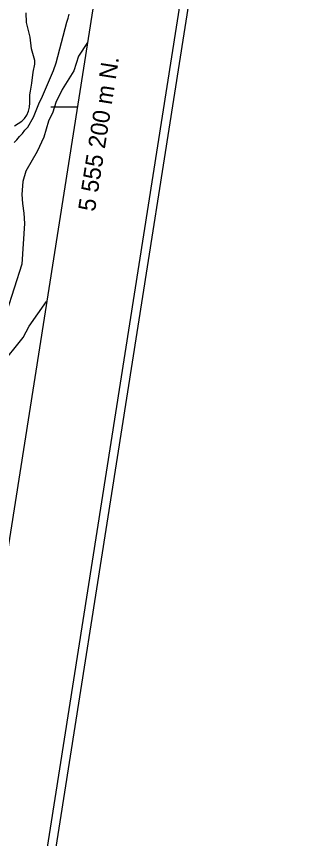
# Model space of a CAD drawing. Extents: x 282461 to 284471, y 5554090 to 5557646.
# Drawn here: x 284073.8 to 284142, y 5555029 to 5555221.1 of the extents above; entities that cross this region are included whole.
import ezdxf

# ---------------------------------------------------------------- set-up
doc = ezdxf.new("R2010")
doc.units = 0
for name, color, linetype in [('Niveau 1', 7, 'Continuous'), ('Niveau 2', 7, 'Continuous'), ('Niveau 4', 7, 'Continuous'), ('Niveau 60', 7, 'Continuous'), ('Niveau 61', 7, 'Continuous'), ('Niveau 7', 7, 'Continuous')]:
    doc.layers.add(name, color=color, linetype=linetype)

msp = doc.modelspace()

# ---------------------------------------------------------------- linework, layer by layer
at = {"layer": 'Niveau 1'}
msp.add_lwpolyline([(284064.48, 5555132.7), (284075.31, 5555146.07), (284076.76, 5555148.77), (284080.78, 5555154.48)], dxfattribs=at)
at = {"layer": 'Niveau 2'}
msp.add_lwpolyline([(284090.34, 5555215), (284088.24, 5555211.84), (284087.17, 5555208.43), (284084.45, 5555204.06), (284082.96, 5555201.02), (284082.25, 5555198.73), (284081.24, 5555196.67), (284080.15, 5555192.89), (284078.59, 5555189.55), (284076, 5555184.99), (284075.27, 5555182.53), (284075, 5555179.5), (284075.18, 5555177.41), (284075.52, 5555175.13), (284075.65, 5555172.73), (284075.03, 5555163.22), (284071.42, 5555151.99)], dxfattribs=at)
at = {"layer": 'Niveau 4'}
msp.add_lwpolyline([(284073.35, 5555195.54), (284075.01, 5555196.62), (284075.69, 5555197.29), (284076.21, 5555198.08), (284076.55, 5555198.99), (284076.79, 5555199.95), (284076.91, 5555200.92), (284076.92, 5555202.79), (284077.03, 5555203.69), (284077.38, 5555205.51), (284077.68, 5555208.11), (284078.09, 5555209.98), (284078.04, 5555210.83), (284077.26, 5555213.55), (284076.99, 5555216.27), (284076.32, 5555218.77), (284076.15, 5555219.73), (284076.05, 5555222)], dxfattribs=at)
at = {"layer": 'Niveau 60'}
for points in [[(283935.57, 5554089.71), (284458.46, 5557413.53), (282983.71, 5557645.53), (282460.81, 5554321.72), (283935.57, 5554089.71)], [(283933.91, 5554092), (284456.17, 5557411.87), (282985.38, 5557643.25), (282463.1, 5554323.39), (283933.91, 5554092)], [(282485.97, 5554340.04), (282921.22, 5557106.72), (284352.51, 5556881.56), (283917.27, 5554114.87), (282485.97, 5554340.04)]]:
    msp.add_lwpolyline(points, dxfattribs=at)
at = {"layer": 'Niveau 61'}
msp.add_lwpolyline([(284081.8, 5555200), (284087.88, 5555200)], dxfattribs=at)
at = {"layer": 'Niveau 7'}
for points in [[(284073.89, 5555192.31), (284074.46, 5555193.1), (284075.15, 5555193.78), (284075.72, 5555194.57), (284076.41, 5555195.25), (284077.79, 5555197.62), (284079.17, 5555201.13), (284079.63, 5555201.92), (284082.39, 5555208.49), (284083.08, 5555210.3), (284085.52, 5555219.81), (284085.87, 5555220.72), (284086.1, 5555221.63)], [(284073.2, 5555191.63), (284073.89, 5555192.31)]]:
    msp.add_lwpolyline(points, dxfattribs=at)

# ---------------------------------------------------------------- texts
at = {"layer": 'Niveau 61'}
msp.add_text('5 555 200 m N.', height=4, rotation=81.0596, dxfattribs=at).set_placement((284092.1, 5555175.38))

doc.saveas('drawing.dxf')
